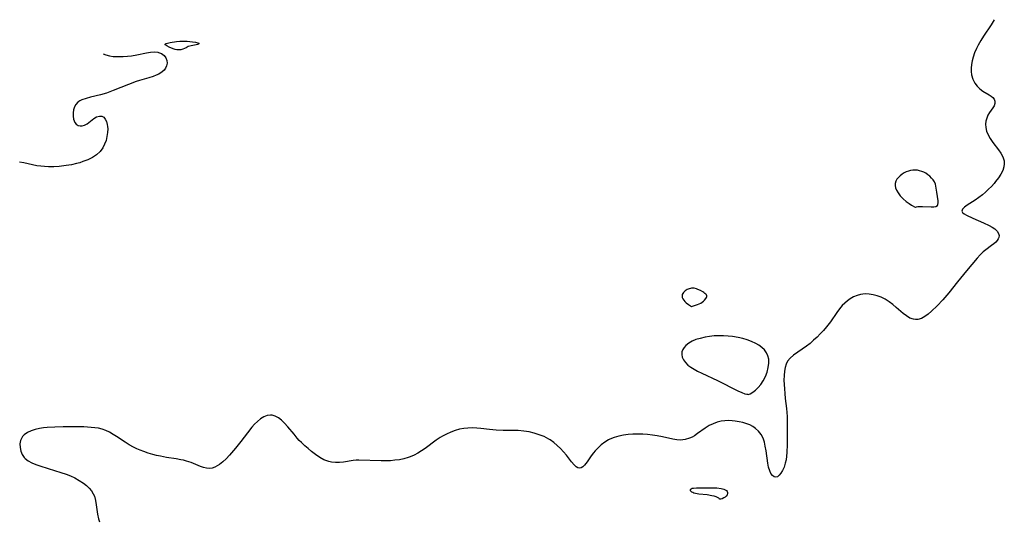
# Model space of a CAD drawing. Header units: metres. Extents: x 1073367 to 1082519, y 1569854 to 1574957.
# Tile 371 of 656: x 1075958 to 1076310, y 1574643 to 1574822. Entities that reach past the tile are written whole.
import ezdxf

# ---------------------------------------------------------------- set-up
doc = ezdxf.new("R2010")
doc.units = ezdxf.units.M
doc.layers.add('CGG_CurvaNivelLidar_v1', color=253, linetype='Continuous', lineweight=30)

msp = doc.modelspace()

# ---------------------------------------------------------------- linework, layer by layer
at = {"layer": 'CGG_CurvaNivelLidar_v1'}
for p, q in [((1076306.4141, 1574821.5125, 66.5), (1076305.6581, 1574820.2768, 66.5)), ((1076306.7241, 1574822.1158, 66.5), (1076306.4141, 1574821.5125, 66.5)), ((1076305.6581, 1574820.2768, 66.5), (1076302.9113, 1574816.2372, 66.5)), ((1076011.0619, 1574813.7458, 66), (1076012.02, 1574813.9512, 66)), ((1076012.02, 1574813.9512, 66), (1076014.2979, 1574814.2873, 66)), ((1076014.2979, 1574814.2873, 66), (1076015.4947, 1574814.4139, 66)), ((1076015.4947, 1574814.4139, 66), (1076016.6943, 1574814.4855, 66)), ((1076016.6943, 1574814.4855, 66), (1076018.1244, 1574814.4416, 66)), ((1076018.1244, 1574814.4416, 66), (1076020.0429, 1574814.2523, 66)), ((1076020.0429, 1574814.2523, 66), (1076021.1162, 1574814.0513, 66)), ((1076021.1162, 1574814.0513, 66), (1076021.9882, 1574813.8115, 66)), ((1076021.9882, 1574813.8115, 66), (1076022.2707, 1574813.681, 66)), ((1076301.8903, 1574814.6299, 66.5), (1076300.9504, 1574812.9795, 66.5)), ((1076302.9113, 1574816.2372, 66.5), (1076301.8903, 1574814.6299, 66.5)), ((1076003.6057, 1574810.2334, 66), (1076005.0827, 1574810.4783, 66)), ((1076005.0827, 1574810.4783, 66), (1076006.4622, 1574810.5866, 66)), ((1076006.4622, 1574810.5866, 66), (1076007.7168, 1574810.4818, 66)), ((1076007.7168, 1574810.4818, 66), (1076007.9032, 1574810.4397, 66)), ((1076007.9032, 1574810.4397, 66), (1076008.9805, 1574810.0015, 66)), ((1076010.2772, 1574813.3421, 66), (1076010.4077, 1574813.4953, 66)), ((1076010.325, 1574813.1643, 66), (1076010.2772, 1574813.3421, 66)), ((1076010.5206, 1574812.9662, 66), (1076010.325, 1574813.1643, 66)), ((1076010.4077, 1574813.4953, 66), (1076010.6828, 1574813.628, 66)), ((1076010.8257, 1574812.7539, 66), (1076010.5206, 1574812.9662, 66)), ((1076010.6828, 1574813.628, 66), (1076011.0619, 1574813.7458, 66)), ((1076011.6533, 1574812.3066, 66), (1076010.8257, 1574812.7539, 66)), ((1076013.186, 1574811.6517, 66), (1076011.6533, 1574812.3066, 66)), ((1076013.8047, 1574811.4798, 66), (1076013.186, 1574811.6517, 66)), ((1076014.4918, 1574811.368, 66), (1076013.8047, 1574811.4798, 66)), ((1076015.2118, 1574811.3369, 66), (1076014.4918, 1574811.368, 66)), ((1076015.9304, 1574811.4043, 66), (1076015.2118, 1574811.3369, 66)), ((1076016.6129, 1574811.5723, 66), (1076015.9304, 1574811.4043, 66)), ((1076017.2327, 1574811.8055, 66), (1076016.6129, 1574811.5723, 66)), ((1076017.7613, 1574812.0611, 66), (1076017.2327, 1574811.8055, 66)), ((1076018.1696, 1574812.2979, 66), (1076017.7613, 1574812.0611, 66)), ((1076018.5, 1574812.5558, 66), (1076018.1696, 1574812.2979, 66)), ((1076019.6177, 1574812.7248, 66), (1076018.5, 1574812.5558, 66)), ((1076021.3188, 1574813.097, 66), (1076019.6177, 1574812.7248, 66)), ((1076021.7993, 1574813.2421, 66), (1076021.3188, 1574813.097, 66)), ((1076022.1532, 1574813.3887, 66), (1076021.7993, 1574813.2421, 66)), ((1076022.3289, 1574813.5315, 66), (1076022.1532, 1574813.3887, 66)), ((1076022.2707, 1574813.681, 66), (1076022.3289, 1574813.5315, 66)), ((1076299.7304, 1574810.309, 66.5), (1076299.1965, 1574808.7628, 66.5)), ((1076300.3816, 1574811.8367, 66.5), (1076299.7304, 1574810.309, 66.5)), ((1076300.9504, 1574812.9795, 66.5), (1076300.3816, 1574811.8367, 66.5)), ((1075988.0699, 1574809.8806, 66), (1075989.0435, 1574809.5102, 66)), ((1075989.0435, 1574809.5102, 66), (1075990.3455, 1574809.1963, 66)), ((1075990.3455, 1574809.1963, 66), (1075991.7469, 1574809.0059, 66)), ((1075991.7469, 1574809.0059, 66), (1075993.2181, 1574808.9178, 66)), ((1075993.2181, 1574808.9178, 66), (1075995.3085, 1574808.9443, 66)), ((1075995.3085, 1574808.9443, 66), (1075996.8048, 1574809.0575, 66)), ((1075996.8048, 1574809.0575, 66), (1075998.3014, 1574809.2389, 66)), ((1075998.3014, 1574809.2389, 66), (1076000.2026, 1574809.5557, 66)), ((1076000.2026, 1574809.5557, 66), (1076003.6057, 1574810.2334, 66)), ((1076008.9805, 1574810.0015, 66), (1076009.8655, 1574809.3201, 66)), ((1076009.8655, 1574809.3201, 66), (1076010.5246, 1574808.4603, 66)), ((1076010.5246, 1574808.4603, 66), (1076010.9078, 1574807.4767, 66)), ((1076010.9078, 1574807.4767, 66), (1076010.9772, 1574806.5765, 66)), ((1076298.8425, 1574807.4327, 66.5), (1076298.594, 1574806.1088, 66.5)), ((1076299.1965, 1574808.7628, 66.5), (1076298.8425, 1574807.4327, 66.5)), ((1076009.1686, 1574803.4407, 66), (1076007.9819, 1574802.7045, 66)), ((1076009.8723, 1574804.0767, 66), (1076009.1686, 1574803.4407, 66)), ((1076010.415, 1574804.7904, 66), (1076009.8723, 1574804.0767, 66)), ((1076010.8113, 1574805.666, 66), (1076010.415, 1574804.7904, 66)), ((1076010.9772, 1574806.5765, 66), (1076010.8113, 1574805.666, 66)), ((1076298.594, 1574806.1088, 66.5), (1076298.4648, 1574804.8024, 66.5)), ((1076298.4648, 1574804.8024, 66.5), (1076298.468, 1574803.653, 66.5)), ((1076298.468, 1574803.653, 66.5), (1076298.6409, 1574802.3555, 66.5)), ((1075999.9388, 1574799.9718, 66), (1075997.2277, 1574798.9625, 66)), ((1076001.1516, 1574800.3856, 66), (1075999.9388, 1574799.9718, 66)), ((1076004.4574, 1574801.3658, 66), (1076001.1516, 1574800.3856, 66)), ((1076006.0167, 1574801.8665, 66), (1076004.4574, 1574801.3658, 66)), ((1076007.0361, 1574802.2617, 66), (1076006.0167, 1574801.8665, 66)), ((1076007.9819, 1574802.7045, 66), (1076007.0361, 1574802.2617, 66)), ((1076298.6409, 1574802.3555, 66.5), (1076299.1144, 1574800.8062, 66.5)), ((1076299.1144, 1574800.8062, 66.5), (1076299.8398, 1574799.393, 66.5)), ((1075991.6986, 1574796.7925, 66), (1075989.2625, 1574795.9144, 66)), ((1075997.2277, 1574798.9625, 66), (1075991.6986, 1574796.7925, 66)), ((1076299.8398, 1574799.393, 66.5), (1076300.653, 1574798.3064, 66.5)), ((1076300.653, 1574798.3064, 66.5), (1076301.6035, 1574797.3799, 66.5)), ((1076301.6035, 1574797.3799, 66.5), (1076302.7069, 1574796.59, 66.5)), ((1076302.7069, 1574796.59, 66.5), (1076304.9267, 1574795.2775, 66.5)), ((1075979.7607, 1574793.0781, 66), (1075979.0657, 1574792.5868, 66)), ((1075980.5295, 1574793.4692, 66), (1075979.7607, 1574793.0781, 66)), ((1075981.9901, 1574794.0019, 66), (1075980.5295, 1574793.4692, 66)), ((1075983.6119, 1574794.4431, 66), (1075981.9901, 1574794.0019, 66)), ((1075987.1252, 1574795.2877, 66), (1075983.6119, 1574794.4431, 66)), ((1075989.2625, 1574795.9144, 66), (1075987.1252, 1574795.2877, 66)), ((1076304.9267, 1574795.2775, 66.5), (1076305.6314, 1574794.7902, 66.5)), ((1076305.6314, 1574794.7902, 66.5), (1076306.2271, 1574794.2688, 66.5)), ((1076306.2271, 1574794.2688, 66.5), (1076306.6724, 1574793.7115, 66.5)), ((1076306.6724, 1574793.7115, 66.5), (1076306.956, 1574793.041, 66.5)), ((1076306.956, 1574793.041, 66.5), (1076306.9713, 1574792.1993, 66.5)), ((1075977.56, 1574789.9165, 66), (1075977.3665, 1574788.8011, 66)), ((1075977.9093, 1574790.9728, 66), (1075977.56, 1574789.9165, 66)), ((1075978.3812, 1574791.8386, 66), (1075977.9093, 1574790.9728, 66)), ((1075979.0657, 1574792.5868, 66), (1075978.3812, 1574791.8386, 66)), ((1076306.1817, 1574790.5647, 66.5), (1076305.019, 1574788.9313, 66.5)), ((1076306.6569, 1574791.3438, 66.5), (1076306.1817, 1574790.5647, 66.5)), ((1076306.9713, 1574792.1993, 66.5), (1076306.6569, 1574791.3438, 66.5)), ((1075977.3665, 1574788.8011, 66), (1075977.334, 1574787.6828, 66)), ((1075977.334, 1574787.6828, 66), (1075977.4792, 1574786.6185, 66)), ((1075977.4792, 1574786.6185, 66), (1075977.7017, 1574785.9287, 66)), ((1075977.7017, 1574785.9287, 66), (1075978.0223, 1574785.3194, 66)), ((1075982.332, 1574784.958, 66), (1075984.7237, 1574786.7884, 66)), ((1075984.7237, 1574786.7884, 66), (1075985.7455, 1574787.3714, 66)), ((1075985.7455, 1574787.3714, 66), (1075986.7554, 1574787.6885, 66)), ((1075986.7554, 1574787.6885, 66), (1075987.6821, 1574787.6326, 66)), ((1075987.6821, 1574787.6326, 66), (1075988.3343, 1574787.242, 66)), ((1075988.3343, 1574787.242, 66), (1075988.8759, 1574786.5822, 66)), ((1075988.8759, 1574786.5822, 66), (1075989.2992, 1574785.712, 66)), ((1075989.2992, 1574785.712, 66), (1075989.5902, 1574784.6803, 66)), ((1076303.7738, 1574785.8951, 66.5), (1076303.6421, 1574784.7533, 66.5)), ((1076304.051, 1574786.9799, 66.5), (1076303.7738, 1574785.8951, 66.5)), ((1076304.4539, 1574787.9838, 66.5), (1076304.051, 1574786.9799, 66.5)), ((1076305.019, 1574788.9313, 66.5), (1076304.4539, 1574787.9838, 66.5)), ((1075978.0223, 1574785.3194, 66), (1075978.5094, 1574784.7501, 66)), ((1075978.5094, 1574784.7501, 66), (1075979.2026, 1574784.3202, 66)), ((1075979.2026, 1574784.3202, 66), (1075979.8592, 1574784.1591, 66)), ((1075979.8592, 1574784.1591, 66), (1075980.5544, 1574784.1798, 66)), ((1075980.5544, 1574784.1798, 66), (1075981.4513, 1574784.4605, 66)), ((1075981.4513, 1574784.4605, 66), (1075982.332, 1574784.958, 66)), ((1075989.5902, 1574784.6803, 66), (1075989.7029, 1574783.9156, 66)), ((1075989.7483, 1574783.1088, 66), (1075989.6875, 1574781.7561, 66)), ((1075989.7029, 1574783.9156, 66), (1075989.7483, 1574783.1088, 66)), ((1076303.6421, 1574784.7533, 66.5), (1076303.6962, 1574783.5801, 66.5)), ((1076303.6962, 1574783.5801, 66.5), (1076304.0173, 1574782.2434, 66.5)), ((1076304.0173, 1574782.2434, 66.5), (1076304.5707, 1574780.9155, 66.5)), ((1075989.1356, 1574778.9619, 66), (1075988.6482, 1574777.6001, 66)), ((1075989.4807, 1574780.3599, 66), (1075989.1356, 1574778.9619, 66)), ((1075989.6875, 1574781.7561, 66), (1075989.4807, 1574780.3599, 66)), ((1076304.5707, 1574780.9155, 66.5), (1076305.3024, 1574779.6144, 66.5)), ((1076305.3024, 1574779.6144, 66.5), (1076306.2382, 1574778.2524, 66.5)), ((1075988.0039, 1574776.3141, 66), (1075987.0481, 1574774.9993, 66)), ((1075988.6482, 1574777.6001, 66), (1075988.0039, 1574776.3141, 66)), ((1076306.2382, 1574778.2524, 66.5), (1076308.2527, 1574775.6617, 66.5)), ((1076308.2527, 1574775.6617, 66.5), (1076309.1228, 1574774.4654, 66.5)), ((1075982.6549, 1574772.0724, 66), (1075980.8924, 1574771.3828, 66)), ((1075984.3006, 1574772.8876, 66), (1075982.6549, 1574772.0724, 66)), ((1075985.7851, 1574773.8512, 66), (1075984.3006, 1574772.8876, 66)), ((1075987.0481, 1574774.9993, 66), (1075985.7851, 1574773.8512, 66)), ((1076309.1228, 1574774.4654, 66.5), (1076309.6122, 1574773.62, 66.5)), ((1076309.6122, 1574773.62, 66.5), (1076309.9898, 1574772.7381, 66.5)), ((1076309.9898, 1574772.7381, 66.5), (1076310.2596, 1574771.6808, 66.5)), ((1076310.2596, 1574771.6808, 66.5), (1076310.3406, 1574770.6009, 66.5)), ((1075959.6873, 1574770.9495, 66), (1075958.1654, 1574771.2517, 66)), ((1075962.8403, 1574770.2539, 66), (1075959.6873, 1574770.9495, 66)), ((1075964.4518, 1574769.9453, 66), (1075962.8403, 1574770.2539, 66)), ((1075965.7961, 1574769.7503, 66), (1075964.4518, 1574769.9453, 66)), ((1075967.1545, 1574769.6158, 66), (1075965.7961, 1574769.7503, 66)), ((1075968.5224, 1574769.5462, 66), (1075967.1545, 1574769.6158, 66)), ((1075970.4584, 1574769.5608, 66), (1075968.5224, 1574769.5462, 66)), ((1075972.3973, 1574769.6804, 66), (1075970.4584, 1574769.5608, 66)), ((1075974.9219, 1574769.9631, 66), (1075972.3973, 1574769.6804, 66)), ((1075976.7684, 1574770.2758, 66), (1075974.9219, 1574769.9631, 66)), ((1075978.5801, 1574770.6847, 66), (1075976.7684, 1574770.2758, 66)), ((1075979.7498, 1574771.0114, 66), (1075978.5801, 1574770.6847, 66)), ((1075980.8924, 1574771.3828, 66), (1075979.7498, 1574771.0114, 66)), ((1076276.0554, 1574768.0343, 66.5), (1076275.2855, 1574767.7641, 66.5)), ((1076276.8497, 1574768.2286, 66.5), (1076276.0554, 1574768.0343, 66.5)), ((1076277.6581, 1574768.3419, 66.5), (1076276.8497, 1574768.2286, 66.5)), ((1076278.4719, 1574768.3634, 66.5), (1076277.6581, 1574768.3419, 66.5)), ((1076279.2578, 1574768.287, 66.5), (1076278.4719, 1574768.3634, 66.5)), ((1076280.0347, 1574768.1252, 66.5), (1076279.2578, 1574768.287, 66.5)), ((1076280.796, 1574767.8888, 66.5), (1076280.0347, 1574768.1252, 66.5)), ((1076309.7814, 1574768.1987, 66.5), (1076309.0917, 1574766.8956, 66.5)), ((1076310.2201, 1574769.5206, 66.5), (1076309.7814, 1574768.1987, 66.5)), ((1076310.3406, 1574770.6009, 66.5), (1076310.2201, 1574769.5206, 66.5)), ((1076271.9334, 1574765.0733, 66.5), (1076271.5317, 1574764.3634, 66.5)), ((1076272.4597, 1574765.7448, 66.5), (1076271.9334, 1574765.0733, 66.5)), ((1076273.0821, 1574766.3692, 66.5), (1076272.4597, 1574765.7448, 66.5)), ((1076273.7828, 1574766.9331, 66.5), (1076273.0821, 1574766.3692, 66.5)), ((1076274.5521, 1574767.4175, 66.5), (1076273.7828, 1574766.9331, 66.5)), ((1076275.2855, 1574767.7641, 66.5), (1076274.5521, 1574767.4175, 66.5)), ((1076281.534, 1574767.5839, 66.5), (1076280.796, 1574767.8888, 66.5)), ((1076282.2394, 1574767.2114, 66.5), (1076281.534, 1574767.5839, 66.5)), ((1076282.9851, 1574766.711, 66.5), (1076282.2394, 1574767.2114, 66.5)), ((1076283.6745, 1574766.1405, 66.5), (1076282.9851, 1574766.711, 66.5)), ((1076284.3023, 1574765.5141, 66.5), (1076283.6745, 1574766.1405, 66.5)), ((1076284.8579, 1574764.8408, 66.5), (1076284.3023, 1574765.5141, 66.5)), ((1076285.3246, 1574764.1254, 66.5), (1076284.8579, 1574764.8408, 66.5)), ((1076308.2287, 1574765.5975, 66.5), (1076307.2281, 1574764.276, 66.5)), ((1076309.0917, 1574766.8956, 66.5), (1076308.2287, 1574765.5975, 66.5)), ((1076271.2961, 1574763.6197, 66.5), (1076271.2651, 1574762.8341, 66.5)), ((1076271.2651, 1574762.8341, 66.5), (1076271.4132, 1574762.0279, 66.5)), ((1076271.5317, 1574764.3634, 66.5), (1076271.2961, 1574763.6197, 66.5)), ((1076271.4132, 1574762.0279, 66.5), (1076271.7754, 1574761.147, 66.5)), ((1076271.7754, 1574761.147, 66.5), (1076272.3593, 1574760.1895, 66.5)), ((1076285.6782, 1574763.3684, 66.5), (1076285.3246, 1574764.1254, 66.5)), ((1076285.8828, 1574762.6606, 66.5), (1076285.6782, 1574763.3684, 66.5)), ((1076286.0118, 1574761.9283, 66.5), (1076285.8828, 1574762.6606, 66.5)), ((1076286.1843, 1574760.4269, 66.5), (1076286.0118, 1574761.9283, 66.5)), ((1076304.6802, 1574761.5145, 66.5), (1076303.5998, 1574760.5185, 66.5)), ((1076305.714, 1574762.5532, 66.5), (1076304.6802, 1574761.5145, 66.5)), ((1076306.687, 1574763.6266, 66.5), (1076305.714, 1574762.5532, 66.5)), ((1076307.2281, 1574764.276, 66.5), (1076306.687, 1574763.6266, 66.5)), ((1076272.3593, 1574760.1895, 66.5), (1076273.1178, 1574759.2121, 66.5)), ((1076273.1178, 1574759.2121, 66.5), (1076273.6124, 1574758.6656, 66.5)), ((1076273.6124, 1574758.6656, 66.5), (1076274.1428, 1574758.1417, 66.5)), ((1076274.1428, 1574758.1417, 66.5), (1076275.3008, 1574757.1669, 66.5)), ((1076286.6336, 1574757.3295, 66.5), (1076286.1843, 1574760.4269, 66.5)), ((1076299.8647, 1574757.643, 66.5), (1076297.081, 1574755.8433, 66.5)), ((1076301.1724, 1574758.5661, 66.5), (1076299.8647, 1574757.643, 66.5)), ((1076302.4845, 1574759.5753, 66.5), (1076301.1724, 1574758.5661, 66.5)), ((1076303.5998, 1574760.5185, 66.5), (1076302.4845, 1574759.5753, 66.5)), ((1076275.3008, 1574757.1669, 66.5), (1076276.2783, 1574756.4539, 66.5)), ((1076276.2783, 1574756.4539, 66.5), (1076277.1655, 1574755.8662, 66.5)), ((1076277.1655, 1574755.8662, 66.5), (1076278.5, 1574755.0784, 66.5)), ((1076278.5, 1574755.0784, 66.5), (1076278.587, 1574755.1773, 66.5)), ((1076278.587, 1574755.1773, 66.5), (1076278.9123, 1574755.2657, 66.5)), ((1076278.9123, 1574755.2657, 66.5), (1076279.4316, 1574755.3397, 66.5)), ((1076279.4316, 1574755.3397, 66.5), (1076280.105, 1574755.3857, 66.5)), ((1076280.105, 1574755.3857, 66.5), (1076281.0495, 1574755.3882, 66.5)), ((1076281.0495, 1574755.3882, 66.5), (1076284.2053, 1574755.2527, 66.5)), ((1076284.2053, 1574755.2527, 66.5), (1076285.1393, 1574755.2769, 66.5)), ((1076285.1393, 1574755.2769, 66.5), (1076285.8973, 1574755.4048, 66.5)), ((1076285.8973, 1574755.4048, 66.5), (1076286.4079, 1574755.6795, 66.5)), ((1076286.4079, 1574755.6795, 66.5), (1076286.6231, 1574756.1111, 66.5)), ((1076286.6231, 1574756.1111, 66.5), (1076286.6724, 1574756.6727, 66.5)), ((1076286.6724, 1574756.6727, 66.5), (1076286.6336, 1574757.3295, 66.5)), ((1076295.3695, 1574754.4026, 66.5), (1076295.147, 1574753.7452, 66.5)), ((1076296.0587, 1574755.1025, 66.5), (1076295.3695, 1574754.4026, 66.5)), ((1076297.081, 1574755.8433, 66.5), (1076296.0587, 1574755.1025, 66.5)), ((1076295.147, 1574753.7452, 66.5), (1076295.4003, 1574753.2312, 66.5)), ((1076295.4003, 1574753.2312, 66.5), (1076295.9907, 1574752.7335, 66.5)), ((1076295.9907, 1574752.7335, 66.5), (1076296.8344, 1574752.236, 66.5)), ((1076296.8344, 1574752.236, 66.5), (1076299.1154, 1574751.1421, 66.5)), ((1076299.1154, 1574751.1421, 66.5), (1076302.9332, 1574749.5129, 66.5)), ((1076302.9332, 1574749.5129, 66.5), (1076304.9712, 1574748.5617, 66.5)), ((1076304.9712, 1574748.5617, 66.5), (1076306.01, 1574747.9875, 66.5)), ((1076306.01, 1574747.9875, 66.5), (1076306.92, 1574747.3656, 66.5)), ((1076306.92, 1574747.3656, 66.5), (1076307.7353, 1574746.5921, 66.5)), ((1076307.7353, 1574746.5921, 66.5), (1076308.2667, 1574745.7502, 66.5)), ((1076308.1743, 1574743.743, 66.5), (1076307.8342, 1574743.2098, 66.5)), ((1076308.387, 1574744.2955, 66.5), (1076308.1743, 1574743.743, 66.5)), ((1076308.2667, 1574745.7502, 66.5), (1076308.4465, 1574745.0245, 66.5)), ((1076308.4465, 1574745.0245, 66.5), (1076308.387, 1574744.2955, 66.5)), ((1076303.7855, 1574739.925, 66.5), (1076302.766, 1574739.1104, 66.5)), ((1076305.7998, 1574741.3603, 66.5), (1076303.7855, 1574739.925, 66.5)), ((1076306.6238, 1574741.998, 66.5), (1076305.7998, 1574741.3603, 66.5)), ((1076307.3429, 1574742.6499, 66.5), (1076306.6238, 1574741.998, 66.5)), ((1076307.8342, 1574743.2098, 66.5), (1076307.3429, 1574742.6499, 66.5)), ((1076300.6051, 1574736.8822, 66.5), (1076296.8711, 1574732.3055, 66.5)), ((1076301.665, 1574738.0558, 66.5), (1076300.6051, 1574736.8822, 66.5)), ((1076302.766, 1574739.1104, 66.5), (1076301.665, 1574738.0558, 66.5)), ((1076296.8711, 1574732.3055, 66.5), (1076293.6307, 1574728.42, 66.5)), ((1076197.7117, 1574725.9896, 66.5), (1076196.9433, 1574725.6486, 66.5)), ((1076198.1138, 1574726.1013, 66.5), (1076197.7117, 1574725.9896, 66.5)), ((1076198.5246, 1574726.1627, 66.5), (1076198.1138, 1574726.1013, 66.5)), ((1076198.9695, 1574726.1649, 66.5), (1076198.5246, 1574726.1627, 66.5)), ((1076199.4192, 1574726.1126, 66.5), (1076198.9695, 1574726.1649, 66.5)), ((1076200.32, 1574725.8888, 66.5), (1076199.4192, 1574726.1126, 66.5)), ((1076200.7649, 1574725.7302, 66.5), (1076200.32, 1574725.8888, 66.5)), ((1076293.6307, 1574728.42, 66.5), (1076290.4521, 1574724.5457, 66.5)), ((1076195.1027, 1574723.5458, 66.5), (1076195.0946, 1574723.1724, 66.5)), ((1076195.0946, 1574723.1724, 66.5), (1076195.1862, 1574722.779, 66.5)), ((1076195.2075, 1574723.8985, 66.5), (1076195.1027, 1574723.5458, 66.5)), ((1076195.1862, 1574722.779, 66.5), (1076195.3994, 1574722.3395, 66.5)), ((1076195.3902, 1574724.2386, 66.5), (1076195.2075, 1574723.8985, 66.5)), ((1076195.6309, 1574724.5651, 66.5), (1076195.3902, 1574724.2386, 66.5)), ((1076195.3994, 1574722.3395, 66.5), (1076195.7143, 1574721.8762, 66.5)), ((1076196.2353, 1574725.165, 66.5), (1076195.6309, 1574724.5651, 66.5)), ((1076196.5848, 1574725.4281, 66.5), (1076196.2353, 1574725.165, 66.5)), ((1076196.9433, 1574725.6486, 66.5), (1076196.5848, 1574725.4281, 66.5)), ((1076201.6793, 1574725.3142, 66.5), (1076200.7649, 1574725.7302, 66.5)), ((1076202.537, 1574724.8314, 66.5), (1076201.6793, 1574725.3142, 66.5)), ((1076202.9307, 1574724.5742, 66.5), (1076202.537, 1574724.8314, 66.5)), ((1076203.2877, 1574724.3082, 66.5), (1076202.9307, 1574724.5742, 66.5)), ((1076203.1192, 1574721.8417, 66.5), (1076203.6504, 1574722.4979, 66.5)), ((1076203.5921, 1574724.033, 66.5), (1076203.2877, 1574724.3082, 66.5)), ((1076203.822, 1574723.7469, 66.5), (1076203.5921, 1574724.033, 66.5)), ((1076203.6504, 1574722.4979, 66.5), (1076203.8353, 1574722.8231, 66.5)), ((1076203.9469, 1574723.4466, 66.5), (1076203.822, 1574723.7469, 66.5)), ((1076203.8353, 1574722.8231, 66.5), (1076203.9426, 1574723.1409, 66.5)), ((1076203.9426, 1574723.1409, 66.5), (1076203.9469, 1574723.4466, 66.5)), ((1076255.2291, 1574722.4156, 66.5), (1076254.2149, 1574721.6874, 66.5)), ((1076256.4266, 1574723.0805, 66.5), (1076255.2291, 1574722.4156, 66.5)), ((1076257.6868, 1574723.5867, 66.5), (1076256.4266, 1574723.0805, 66.5)), ((1076258.8586, 1574723.8965, 66.5), (1076257.6868, 1574723.5867, 66.5)), ((1076260.5686, 1574724.0859, 66.5), (1076258.8586, 1574723.8965, 66.5)), ((1076262.0038, 1574724.0284, 66.5), (1076260.5686, 1574724.0859, 66.5)), ((1076263.4417, 1574723.8013, 66.5), (1076262.0038, 1574724.0284, 66.5)), ((1076264.8665, 1574723.4243, 66.5), (1076263.4417, 1574723.8013, 66.5)), ((1076266.2621, 1574722.9078, 66.5), (1076264.8665, 1574723.4243, 66.5)), ((1076267.7166, 1574722.1956, 66.5), (1076266.2621, 1574722.9078, 66.5)), ((1076290.4521, 1574724.5457, 66.5), (1076288.3252, 1574722.0436, 66.5)), ((1076195.7143, 1574721.8762, 66.5), (1076196.1069, 1574721.4147, 66.5)), ((1076196.1069, 1574721.4147, 66.5), (1076196.5535, 1574720.9797, 66.5)), ((1076196.5535, 1574720.9797, 66.5), (1076197.4711, 1574720.2729, 66.5)), ((1076197.4711, 1574720.2729, 66.5), (1076198.5, 1574719.6618, 66.5)), ((1076198.5, 1574719.6618, 66.5), (1076199.6016, 1574719.9201, 66.5)), ((1076199.6016, 1574719.9201, 66.5), (1076200.6736, 1574720.2779, 66.5)), ((1076200.6736, 1574720.2779, 66.5), (1076201.2341, 1574720.5204, 66.5)), ((1076201.2341, 1574720.5204, 66.5), (1076201.8057, 1574720.8255, 66.5)), ((1076201.8057, 1574720.8255, 66.5), (1076202.3259, 1574721.1625, 66.5)), ((1076202.3259, 1574721.1625, 66.5), (1076202.771, 1574721.5088, 66.5)), ((1076202.771, 1574721.5088, 66.5), (1076203.1192, 1574721.8417, 66.5)), ((1076251.3886, 1574718.738, 66.5), (1076250.4602, 1574717.4751, 66.5)), ((1076252.369, 1574719.9276, 66.5), (1076251.3886, 1574718.738, 66.5)), ((1076253.2617, 1574720.8529, 66.5), (1076252.369, 1574719.9276, 66.5)), ((1076254.2149, 1574721.6874, 66.5), (1076253.2617, 1574720.8529, 66.5)), ((1076269.1382, 1574721.3009, 66.5), (1076267.7166, 1574722.1956, 66.5)), ((1076270.4567, 1574720.3176, 66.5), (1076269.1382, 1574721.3009, 66.5)), ((1076271.7207, 1574719.2748, 66.5), (1076270.4567, 1574720.3176, 66.5)), ((1076274.1598, 1574717.168, 66.5), (1076271.7207, 1574719.2748, 66.5)), ((1076286.3056, 1574719.899, 66.5), (1076284.2707, 1574717.9374, 66.5)), ((1076288.3252, 1574722.0436, 66.5), (1076286.3056, 1574719.899, 66.5)), ((1076250.4602, 1574717.4751, 66.5), (1076248.1346, 1574714.1659, 66.5)), ((1076275.3691, 1574716.2315, 66.5), (1076274.1598, 1574717.168, 66.5)), ((1076276.597, 1574715.4964, 66.5), (1076275.3691, 1574716.2315, 66.5)), ((1076277.8747, 1574715.053, 66.5), (1076276.597, 1574715.4964, 66.5)), ((1076280.7103, 1574715.3771, 66.5), (1076279.4093, 1574715.0024, 66.5)), ((1076281.9146, 1574716.037, 66.5), (1076280.7103, 1574715.3771, 66.5)), ((1076283.0946, 1574716.9133, 66.5), (1076281.9146, 1574716.037, 66.5)), ((1076284.2707, 1574717.9374, 66.5), (1076283.0946, 1574716.9133, 66.5)), ((1076246.7253, 1574712.3519, 66.5), (1076245.6519, 1574711.0874, 66.5)), ((1076248.1346, 1574714.1659, 66.5), (1076246.7253, 1574712.3519, 66.5)), ((1076278.619, 1574714.9614, 66.5), (1076277.8747, 1574715.053, 66.5)), ((1076279.4093, 1574715.0024, 66.5), (1076278.619, 1574714.9614, 66.5)), ((1076201.5689, 1574708.2337, 66.5), (1076200.0796, 1574707.7762, 66.5)), ((1076203.3671, 1574708.6412, 66.5), (1076201.5689, 1574708.2337, 66.5)), ((1076204.9746, 1574708.9017, 66.5), (1076203.3671, 1574708.6412, 66.5)), ((1076206.6126, 1574709.0768, 66.5), (1076204.9746, 1574708.9017, 66.5)), ((1076208.2686, 1574709.1578, 66.5), (1076206.6126, 1574709.0768, 66.5)), ((1076209.9055, 1574709.1361, 66.5), (1076208.2686, 1574709.1578, 66.5)), ((1076211.5419, 1574709.0259, 66.5), (1076209.9055, 1574709.1361, 66.5)), ((1076213.1699, 1574708.8391, 66.5), (1076211.5419, 1574709.0259, 66.5)), ((1076215.2283, 1574708.4908, 66.5), (1076213.1699, 1574708.8391, 66.5)), ((1076216.8211, 1574708.1302, 66.5), (1076215.2283, 1574708.4908, 66.5)), ((1076243.3747, 1574708.6911, 66.5), (1076242.1375, 1574707.5405, 66.5)), ((1076244.5343, 1574709.8646, 66.5), (1076243.3747, 1574708.6911, 66.5)), ((1076245.6519, 1574711.0874, 66.5), (1076244.5343, 1574709.8646, 66.5)), ((1076195.8479, 1574705.0086, 66.5), (1076195.3721, 1574704.2289, 66.5)), ((1076196.4884, 1574705.7267, 66.5), (1076195.8479, 1574705.0086, 66.5)), ((1076197.5029, 1574706.5283, 66.5), (1076196.4884, 1574705.7267, 66.5)), ((1076198.6974, 1574707.2056, 66.5), (1076197.5029, 1574706.5283, 66.5)), ((1076200.0796, 1574707.7762, 66.5), (1076198.6974, 1574707.2056, 66.5)), ((1076218.372, 1574707.6935, 66.5), (1076216.8211, 1574708.1302, 66.5)), ((1076219.9611, 1574707.1329, 66.5), (1076218.372, 1574707.6935, 66.5)), ((1076221.4531, 1574706.45, 66.5), (1076219.9611, 1574707.1329, 66.5)), ((1076222.6059, 1574705.7598, 66.5), (1076221.4531, 1574706.45, 66.5)), ((1076223.6462, 1574704.9669, 66.5), (1076222.6059, 1574705.7598, 66.5)), ((1076224.5504, 1574704.0754, 66.5), (1076223.6462, 1574704.9669, 66.5)), ((1076239.5811, 1574705.428, 66.5), (1076238.0839, 1574704.332, 66.5)), ((1076240.869, 1574706.452, 66.5), (1076239.5811, 1574705.428, 66.5)), ((1076242.1375, 1574707.5405, 66.5), (1076240.869, 1574706.452, 66.5)), ((1076195.088, 1574703.4025, 66.5), (1076195.0247, 1574702.4564, 66.5)), ((1076195.0247, 1574702.4564, 66.5), (1076195.2053, 1574701.5025, 66.5)), ((1076195.3721, 1574704.2289, 66.5), (1076195.088, 1574703.4025, 66.5)), ((1076195.2053, 1574701.5025, 66.5), (1076195.6103, 1574700.574, 66.5)), ((1076225.2839, 1574703.0825, 66.5), (1076224.5504, 1574704.0754, 66.5)), ((1076225.7878, 1574702.0379, 66.5), (1076225.2839, 1574703.0825, 66.5)), ((1076226.1092, 1574700.8076, 66.5), (1076225.7878, 1574702.0379, 66.5)), ((1076233.7323, 1574701.1838, 66.5), (1076232.8199, 1574700.0698, 66.5)), ((1076234.905, 1574702.1663, 66.5), (1076233.7323, 1574701.1838, 66.5)), ((1076238.0839, 1574704.332, 66.5), (1076234.905, 1574702.1663, 66.5)), ((1076195.6103, 1574700.574, 66.5), (1076196.3074, 1574699.6028, 66.5)), ((1076196.3074, 1574699.6028, 66.5), (1076197.2158, 1574698.7045, 66.5)), ((1076197.2158, 1574698.7045, 66.5), (1076198.2905, 1574697.8809, 66.5)), ((1076198.2905, 1574697.8809, 66.5), (1076199.4041, 1574697.1851, 66.5)), ((1076225.505, 1574696.1595, 66.5), (1076225.9446, 1574697.8202, 66.5)), ((1076225.9446, 1574697.8202, 66.5), (1076226.1599, 1574699.397, 66.5)), ((1076226.1599, 1574699.397, 66.5), (1076226.1092, 1574700.8076, 66.5)), ((1076231.9805, 1574697.762, 66.5), (1076231.7701, 1574696.4481, 66.5)), ((1076232.3075, 1574698.978, 66.5), (1076231.9805, 1574697.762, 66.5)), ((1076232.8199, 1574700.0698, 66.5), (1076232.3075, 1574698.978, 66.5)), ((1076199.4041, 1574697.1851, 66.5), (1076200.6018, 1574696.5397, 66.5)), ((1076200.6018, 1574696.5397, 66.5), (1076202.1366, 1574695.7983, 66.5)), ((1076202.1366, 1574695.7983, 66.5), (1076207.833, 1574693.1858, 66.5)), ((1076224.1564, 1574693.0965, 66.5), (1076224.9155, 1574694.5948, 66.5)), ((1076224.9155, 1574694.5948, 66.5), (1076225.505, 1574696.1595, 66.5)), ((1076231.6174, 1574694.9271, 66.5), (1076231.5534, 1574693.3373, 66.5)), ((1076231.7701, 1574696.4481, 66.5), (1076231.6174, 1574694.9271, 66.5)), ((1076207.833, 1574693.1858, 66.5), (1076215.0432, 1574689.5133, 66.5)), ((1076221.3316, 1574689.6843, 66.5), (1076222.3236, 1574690.6386, 66.5)), ((1076222.3236, 1574690.6386, 66.5), (1076223.2859, 1574691.7882, 66.5)), ((1076223.2859, 1574691.7882, 66.5), (1076224.1564, 1574693.0965, 66.5)), ((1076231.5534, 1574693.3373, 66.5), (1076231.5905, 1574691.7737, 66.5)), ((1076231.5905, 1574691.7737, 66.5), (1076231.6948, 1574690.1769, 66.5)), ((1076215.0432, 1574689.5133, 66.5), (1076216.5301, 1574688.8478, 66.5)), ((1076216.5301, 1574688.8478, 66.5), (1076217.5816, 1574688.456, 66.5)), ((1076217.5816, 1574688.456, 66.5), (1076218.2694, 1574688.2597, 66.5)), ((1076218.2694, 1574688.2597, 66.5), (1076218.5, 1574688.2574, 66.5)), ((1076218.5, 1574688.2574, 66.5), (1076218.7778, 1574688.2038, 66.5)), ((1076218.7778, 1574688.2038, 66.5), (1076219.4459, 1574688.4367, 66.5)), ((1076219.4459, 1574688.4367, 66.5), (1076220.3746, 1574688.9571, 66.5)), ((1076220.3746, 1574688.9571, 66.5), (1076221.3316, 1574689.6843, 66.5)), ((1076231.6948, 1574690.1769, 66.5), (1076231.8441, 1574688.4881, 66.5)), ((1076231.8441, 1574688.4881, 66.5), (1076232.0385, 1574686.789, 66.5)), ((1076232.0385, 1574686.789, 66.5), (1076232.5151, 1574683.1946, 66.5)), ((1076045.5735, 1574680.1313, 66.5), (1076044.3997, 1574679.4158, 66.5)), ((1076046.7648, 1574680.6091, 66.5), (1076045.5735, 1574680.1313, 66.5)), ((1076047.9567, 1574680.7942, 66.5), (1076046.7648, 1574680.6091, 66.5)), ((1076048.2528, 1574680.7867, 66.5), (1076047.9567, 1574680.7942, 66.5)), ((1076048.5092, 1574680.7609, 66.5), (1076048.2528, 1574680.7867, 66.5)), ((1076049.6737, 1574680.434, 66.5), (1076048.5092, 1574680.7609, 66.5)), ((1076050.8127, 1574679.8211, 66.5), (1076049.6737, 1574680.434, 66.5)), ((1076232.5151, 1574683.1946, 66.5), (1076232.6244, 1574681.7724, 66.5)), ((1076232.6244, 1574681.7724, 66.5), (1076232.6831, 1574680.3342, 66.5)), ((1076232.6831, 1574680.3342, 66.5), (1076232.7204, 1574677.559, 66.5)), ((1075970.8455, 1574676.5194, 66.5), (1075968.1434, 1574676.3752, 66.5)), ((1075973.869, 1574676.5783, 66.5), (1075970.8455, 1574676.5194, 66.5)), ((1075979.6891, 1574676.5796, 66.5), (1075973.869, 1574676.5783, 66.5)), ((1075981.2496, 1574676.5592, 66.5), (1075979.6891, 1574676.5796, 66.5)), ((1075983.8481, 1574676.4199, 66.5), (1075981.2496, 1574676.5592, 66.5)), ((1076041.3216, 1574676.4647, 66.5), (1076039.7256, 1574674.4831, 66.5)), ((1076042.2761, 1574677.5348, 66.5), (1076041.3216, 1574676.4647, 66.5)), ((1076043.2609, 1574678.5019, 66.5), (1076042.2761, 1574677.5348, 66.5)), ((1076044.3997, 1574679.4158, 66.5), (1076043.2609, 1574678.5019, 66.5)), ((1076051.9215, 1574678.9853, 66.5), (1076050.8127, 1574679.8211, 66.5)), ((1076052.9941, 1574677.975, 66.5), (1076051.9215, 1574678.9853, 66.5)), ((1076054.1971, 1574676.6326, 66.5), (1076052.9941, 1574677.975, 66.5)), ((1076056.3735, 1574673.9445, 66.5), (1076054.1971, 1574676.6326, 66.5)), ((1076204.8328, 1574677.0387, 66.5), (1076203.3956, 1574676.137, 66.5)), ((1076206.1884, 1574677.7118, 66.5), (1076204.8328, 1574677.0387, 66.5)), ((1076207.6081, 1574678.2406, 66.5), (1076206.1884, 1574677.7118, 66.5)), ((1076209.0786, 1574678.6064, 66.5), (1076207.6081, 1574678.2406, 66.5)), ((1076210.3759, 1574678.7774, 66.5), (1076209.0786, 1574678.6064, 66.5)), ((1076211.6913, 1574678.8293, 66.5), (1076210.3759, 1574678.7774, 66.5)), ((1076213.0145, 1574678.7788, 66.5), (1076211.6913, 1574678.8293, 66.5)), ((1076214.0951, 1574678.6707, 66.5), (1076213.0145, 1574678.7788, 66.5)), ((1076215.5042, 1574678.4498, 66.5), (1076214.0951, 1574678.6707, 66.5)), ((1076216.8858, 1574678.1401, 66.5), (1076215.5042, 1574678.4498, 66.5)), ((1076218.2221, 1574677.7356, 66.5), (1076216.8858, 1574678.1401, 66.5)), ((1076219.3692, 1574677.2804, 66.5), (1076218.2221, 1574677.7356, 66.5)), ((1076220.4452, 1574676.7256, 66.5), (1076219.3692, 1574677.2804, 66.5)), ((1076221.429, 1574676.054, 66.5), (1076220.4452, 1574676.7256, 66.5)), ((1076232.7204, 1574677.559, 66.5), (1076232.658, 1574670.2461, 66.5)), ((1075959.2853, 1574673.1376, 66.5), (1075958.8545, 1574672.4498, 66.5)), ((1075959.8952, 1574673.786, 66.5), (1075959.2853, 1574673.1376, 66.5)), ((1075961.1036, 1574674.609, 66.5), (1075959.8952, 1574673.786, 66.5)), ((1075962.3852, 1574675.1888, 66.5), (1075961.1036, 1574674.609, 66.5)), ((1075963.811, 1574675.6494, 66.5), (1075962.3852, 1574675.1888, 66.5)), ((1075965.3432, 1574676.0016, 66.5), (1075963.811, 1574675.6494, 66.5)), ((1075966.7226, 1574676.2223, 66.5), (1075965.3432, 1574676.0016, 66.5)), ((1075968.1434, 1574676.3752, 66.5), (1075966.7226, 1574676.2223, 66.5)), ((1075985.095, 1574676.3024, 66.5), (1075983.8481, 1574676.4199, 66.5)), ((1075986.4828, 1574676.1151, 66.5), (1075985.095, 1574676.3024, 66.5)), ((1075987.8124, 1574675.8053, 66.5), (1075986.4828, 1574676.1151, 66.5)), ((1075989.102, 1574675.3073, 66.5), (1075987.8124, 1574675.8053, 66.5)), ((1075990.3671, 1574674.6636, 66.5), (1075989.102, 1574675.3073, 66.5)), ((1075991.634, 1574673.9288, 66.5), (1075990.3671, 1574674.6636, 66.5)), ((1075992.9034, 1574673.1276, 66.5), (1075991.634, 1574673.9288, 66.5)), ((1075995.9715, 1574671.085, 66.5), (1075992.9034, 1574673.1276, 66.5)), ((1076039.7256, 1574674.4831, 66.5), (1076037.3197, 1574671.3611, 66.5)), ((1076057.4906, 1574672.6127, 66.5), (1076056.3735, 1574673.9445, 66.5)), ((1076109.4373, 1574673.2803, 66.5), (1076108.5661, 1574672.7587, 66.5)), ((1076110.896, 1574674.05, 66.5), (1076109.4373, 1574673.2803, 66.5)), ((1076112.3989, 1574674.7215, 66.5), (1076110.896, 1574674.05, 66.5)), ((1076113.9399, 1574675.2863, 66.5), (1076112.3989, 1574674.7215, 66.5)), ((1076115.5155, 1574675.7289, 66.5), (1076113.9399, 1574675.2863, 66.5)), ((1076117.0268, 1574676.0188, 66.5), (1076115.5155, 1574675.7289, 66.5)), ((1076118.5586, 1574676.1867, 66.5), (1076117.0268, 1574676.0188, 66.5)), ((1076120.1185, 1574676.2368, 66.5), (1076118.5586, 1574676.1867, 66.5)), ((1076121.685, 1574676.1829, 66.5), (1076120.1185, 1574676.2368, 66.5)), ((1076123.2156, 1574676.0488, 66.5), (1076121.685, 1574676.1829, 66.5)), ((1076126.286, 1574675.6786, 66.5), (1076123.2156, 1574676.0488, 66.5)), ((1076128.6486, 1574675.4481, 66.5), (1076126.286, 1574675.6786, 66.5)), ((1076131.1823, 1574675.3456, 66.5), (1076128.6486, 1574675.4481, 66.5)), ((1076134.7305, 1574675.3026, 66.5), (1076131.1823, 1574675.3456, 66.5)), ((1076136.4999, 1574675.2422, 66.5), (1076134.7305, 1574675.3026, 66.5)), ((1076138.5479, 1574675.0695, 66.5), (1076136.4999, 1574675.2422, 66.5)), ((1076140.3976, 1574674.7764, 66.5), (1076138.5479, 1574675.0695, 66.5)), ((1076142.248, 1574674.3475, 66.5), (1076140.3976, 1574674.7764, 66.5)), ((1076144.0525, 1574673.7906, 66.5), (1076142.248, 1574674.3475, 66.5)), ((1076145.7934, 1574673.0982, 66.5), (1076144.0525, 1574673.7906, 66.5)), ((1076147.4464, 1574672.2515, 66.5), (1076145.7934, 1574673.0982, 66.5)), ((1076172.4556, 1574673.2604, 66.5), (1076170.8518, 1574672.7986, 66.5)), ((1076174.1142, 1574673.5987, 66.5), (1076172.4556, 1574673.2604, 66.5)), ((1076175.8108, 1574673.832, 66.5), (1076174.1142, 1574673.5987, 66.5)), ((1076177.5317, 1574673.971, 66.5), (1076175.8108, 1574673.832, 66.5)), ((1076178.4357, 1574674.0072, 66.5), (1076177.5317, 1574673.971, 66.5)), ((1076179.3967, 1574674.0167, 66.5), (1076178.4357, 1574674.0072, 66.5)), ((1076181.1071, 1574673.9696, 66.5), (1076179.3967, 1574674.0167, 66.5)), ((1076182.8132, 1574673.8522, 66.5), (1076181.1071, 1574673.9696, 66.5)), ((1076184.5062, 1574673.6731, 66.5), (1076182.8132, 1574673.8522, 66.5)), ((1076186.1767, 1574673.4371, 66.5), (1076184.5062, 1574673.6731, 66.5)), ((1076188.0928, 1574673.089, 66.5), (1076186.1767, 1574673.4371, 66.5)), ((1076191.8107, 1574672.2418, 66.5), (1076188.0928, 1574673.089, 66.5)), ((1076199.5204, 1574673.3985, 66.5), (1076198.6689, 1574672.9136, 66.5)), ((1076200.6747, 1574674.1722, 66.5), (1076199.5204, 1574673.3985, 66.5)), ((1076203.3956, 1574676.137, 66.5), (1076200.6747, 1574674.1722, 66.5)), ((1076222.4872, 1574675.0469, 66.5), (1076221.429, 1574676.054, 66.5)), ((1076223.3663, 1574673.8683, 66.5), (1076222.4872, 1574675.0469, 66.5)), ((1076224.0546, 1574672.5481, 66.5), (1076223.3663, 1574673.8683, 66.5)), ((1075958.5658, 1574671.688, 66.5), (1075958.3627, 1574670.4775, 66.5)), ((1075958.3627, 1574670.4775, 66.5), (1075958.3907, 1574669.212, 66.5)), ((1075958.8545, 1574672.4498, 66.5), (1075958.5658, 1574671.688, 66.5)), ((1075997.4519, 1574670.1826, 66.5), (1075995.9715, 1574671.085, 66.5)), ((1075998.9862, 1574669.3521, 66.5), (1075997.4519, 1574670.1826, 66.5)), ((1076037.3197, 1574671.3611, 66.5), (1076035.3747, 1574668.9457, 66.5)), ((1076058.2492, 1574671.7778, 66.5), (1076057.4906, 1574672.6127, 66.5)), ((1076059.0387, 1574670.9709, 66.5), (1076058.2492, 1574671.7778, 66.5)), ((1076060.207, 1574669.8786, 66.5), (1076059.0387, 1574670.9709, 66.5)), ((1076061.4135, 1574668.8395, 66.5), (1076060.207, 1574669.8786, 66.5)), ((1076107.2, 1574671.8485, 66.5), (1076103.1948, 1574668.9224, 66.5)), ((1076108.5661, 1574672.7587, 66.5), (1076107.2, 1574671.8485, 66.5)), ((1076147.9246, 1574671.9612, 66.5), (1076147.4464, 1574672.2515, 66.5)), ((1076149.2524, 1574671.0289, 66.5), (1076147.9246, 1574671.9612, 66.5)), ((1076150.4948, 1574669.9883, 66.5), (1076149.2524, 1574671.0289, 66.5)), ((1076151.655, 1574668.8693, 66.5), (1076150.4948, 1574669.9883, 66.5)), ((1076166.2415, 1574670.1823, 66.5), (1076165.0894, 1574669.132, 66.5)), ((1076167.4895, 1574671.1289, 66.5), (1076166.2415, 1574670.1823, 66.5)), ((1076168.8324, 1574671.9411, 66.5), (1076167.4895, 1574671.1289, 66.5)), ((1076169.3237, 1574672.1862, 66.5), (1076168.8324, 1574671.9411, 66.5)), ((1076170.8518, 1574672.7986, 66.5), (1076169.3237, 1574672.1862, 66.5)), ((1076193.2069, 1574671.9998, 66.5), (1076191.8107, 1574672.2418, 66.5)), ((1076194.5815, 1574671.903, 66.5), (1076193.2069, 1574671.9998, 66.5)), ((1076196.2159, 1574672.0562, 66.5), (1076194.5815, 1574671.903, 66.5)), ((1076197.7905, 1574672.5115, 66.5), (1076196.2159, 1574672.0562, 66.5)), ((1076198.6689, 1574672.9136, 66.5), (1076197.7905, 1574672.5115, 66.5)), ((1076224.5315, 1574671.1653, 66.5), (1076224.0546, 1574672.5481, 66.5)), ((1076224.8731, 1574669.7072, 66.5), (1076224.5315, 1574671.1653, 66.5)), ((1076225.149, 1574668.0836, 66.5), (1076224.8731, 1574669.7072, 66.5)), ((1076232.658, 1574670.2461, 66.5), (1076232.5545, 1574667.4355, 66.5)), ((1075958.3907, 1574669.212, 66.5), (1075958.6374, 1574667.9499, 66.5)), ((1075958.6374, 1574667.9499, 66.5), (1075959.1073, 1574666.7492, 66.5)), ((1075959.1073, 1574666.7492, 66.5), (1075959.822, 1574665.6709, 66.5)), ((1076000.1766, 1574668.7869, 66.5), (1075998.9862, 1574669.3521, 66.5)), ((1076001.3933, 1574668.2692, 66.5), (1076000.1766, 1574668.7869, 66.5)), ((1076002.6307, 1574667.7925, 66.5), (1076001.3933, 1574668.2692, 66.5)), ((1076004.2328, 1574667.2381, 66.5), (1076002.6307, 1574667.7925, 66.5)), ((1076005.855, 1574666.7464, 66.5), (1076004.2328, 1574667.2381, 66.5)), ((1076007.2363, 1574666.3848, 66.5), (1076005.855, 1574666.7464, 66.5)), ((1076008.6253, 1574666.0766, 66.5), (1076007.2363, 1574666.3848, 66.5)), ((1076010.7453, 1574665.7033, 66.5), (1076008.6253, 1574666.0766, 66.5)), ((1076033.2334, 1574666.4636, 66.5), (1076032.0697, 1574665.2297, 66.5)), ((1076035.3747, 1574668.9457, 66.5), (1076033.2334, 1574666.4636, 66.5)), ((1076062.6386, 1574667.8436, 66.5), (1076061.4135, 1574668.8395, 66.5)), ((1076064.0888, 1574666.7251, 66.5), (1076062.6386, 1574667.8436, 66.5)), ((1076065.556, 1574665.7086, 66.5), (1076064.0888, 1574666.7251, 66.5)), ((1076099.2799, 1574666.4986, 66.5), (1076097.9011, 1574665.8797, 66.5)), ((1076100.6162, 1574667.2299, 66.5), (1076099.2799, 1574666.4986, 66.5)), ((1076101.9188, 1574668.0457, 66.5), (1076100.6162, 1574667.2299, 66.5)), ((1076103.1948, 1574668.9224, 66.5), (1076101.9188, 1574668.0457, 66.5)), ((1076152.7305, 1574667.6977, 66.5), (1076151.655, 1574668.8693, 66.5)), ((1076153.756, 1574666.4556, 66.5), (1076152.7305, 1574667.6977, 66.5)), ((1076155.6017, 1574664.1022, 66.5), (1076153.756, 1574666.4556, 66.5)), ((1076162.6483, 1574666.2151, 66.5), (1076161.1365, 1574664.0671, 66.5)), ((1076163.4999, 1574667.3446, 66.5), (1076162.6483, 1574666.2151, 66.5)), ((1076164.0406, 1574668.0033, 66.5), (1076163.4999, 1574667.3446, 66.5)), ((1076165.0894, 1574669.132, 66.5), (1076164.0406, 1574668.0033, 66.5)), ((1076225.7241, 1574663.6146, 66.5), (1076225.149, 1574668.0836, 66.5)), ((1076232.4486, 1574666.1049, 66.5), (1076232.2842, 1574664.8258, 66.5)), ((1076232.5545, 1574667.4355, 66.5), (1076232.4486, 1574666.1049, 66.5)), ((1075959.822, 1574665.6709, 66.5), (1075960.2332, 1574665.2421, 66.5)), ((1075960.2332, 1574665.2421, 66.5), (1075961.3146, 1574664.4346, 66.5)), ((1075961.3146, 1574664.4346, 66.5), (1075962.5901, 1574663.7677, 66.5)), ((1075962.5901, 1574663.7677, 66.5), (1075964.0046, 1574663.1948, 66.5)), ((1075964.0046, 1574663.1948, 66.5), (1075965.5136, 1574662.6744, 66.5)), ((1075965.5136, 1574662.6744, 66.5), (1075968.4003, 1574661.7427, 66.5)), ((1076014.1627, 1574665.1727, 66.5), (1076010.7453, 1574665.7033, 66.5)), ((1076015.8255, 1574664.8726, 66.5), (1076014.1627, 1574665.1727, 66.5)), ((1076016.8942, 1574664.6399, 66.5), (1076015.8255, 1574664.8726, 66.5)), ((1076017.9343, 1574664.3639, 66.5), (1076016.8942, 1574664.6399, 66.5)), ((1076019.5334, 1574663.819, 66.5), (1076017.9343, 1574664.3639, 66.5)), ((1076022.8747, 1574662.4416, 66.5), (1076019.5334, 1574663.819, 66.5)), ((1076023.9784, 1574662.0419, 66.5), (1076022.8747, 1574662.4416, 66.5)), ((1076028.9148, 1574662.6167, 66.5), (1076028.0507, 1574662.1885, 66.5)), ((1076029.7533, 1574663.1677, 66.5), (1076028.9148, 1574662.6167, 66.5)), ((1076030.8956, 1574664.1042, 66.5), (1076029.7533, 1574663.1677, 66.5)), ((1076032.0697, 1574665.2297, 66.5), (1076030.8956, 1574664.1042, 66.5)), ((1076067.0592, 1574664.8557, 66.5), (1076065.556, 1574665.7086, 66.5)), ((1076068.0426, 1574664.4326, 66.5), (1076067.0592, 1574664.8557, 66.5)), ((1076068.8587, 1574664.1746, 66.5), (1076068.0426, 1574664.4326, 66.5)), ((1076069.8153, 1574663.9746, 66.5), (1076068.8587, 1574664.1746, 66.5)), ((1076071.2027, 1574663.8455, 66.5), (1076069.8153, 1574663.9746, 66.5)), ((1076072.6019, 1574663.8636, 66.5), (1076071.2027, 1574663.8455, 66.5)), ((1076073.9963, 1574663.994, 66.5), (1076072.6019, 1574663.8636, 66.5)), ((1076077.4845, 1574664.5434, 66.5), (1076073.9963, 1574663.994, 66.5)), ((1076078.5218, 1574664.6477, 66.5), (1076077.4845, 1574664.5434, 66.5)), ((1076079.5786, 1574664.6712, 66.5), (1076078.5218, 1574664.6477, 66.5)), ((1076087.481, 1574664.4374, 66.5), (1076079.5786, 1574664.6712, 66.5)), ((1076089.2523, 1574664.4444, 66.5), (1076087.481, 1574664.4374, 66.5)), ((1076090.8609, 1574664.5125, 66.5), (1076089.2523, 1574664.4444, 66.5)), ((1076092.4647, 1574664.6476, 66.5), (1076090.8609, 1574664.5125, 66.5)), ((1076094.0539, 1574664.862, 66.5), (1076092.4647, 1574664.6476, 66.5)), ((1076095.6178, 1574665.1733, 66.5), (1076094.0539, 1574664.862, 66.5)), ((1076097.1443, 1574665.6051, 66.5), (1076095.6178, 1574665.1733, 66.5)), ((1076097.9011, 1574665.8797, 66.5), (1076097.1443, 1574665.6051, 66.5)), ((1076156.555, 1574663.0048, 66.5), (1076155.6017, 1574664.1022, 66.5)), ((1076157.2195, 1574662.3722, 66.5), (1076156.555, 1574663.0048, 66.5)), ((1076157.8614, 1574661.9449, 66.5), (1076157.2195, 1574662.3722, 66.5)), ((1076160.2743, 1574662.9353, 66.5), (1076159.6835, 1574662.3342, 66.5)), ((1076161.1365, 1574664.0671, 66.5), (1076160.2743, 1574662.9353, 66.5)), ((1076226.0272, 1574662.1411, 66.5), (1076225.7241, 1574663.6146, 66.5)), ((1076232.0358, 1574663.6139, 66.5), (1076231.5862, 1574662.2252, 66.5)), ((1076232.2842, 1574664.8258, 66.5), (1076232.0358, 1574663.6139, 66.5)), ((1075968.4003, 1574661.7427, 66.5), (1075972.9766, 1574660.3343, 66.5)), ((1075972.9766, 1574660.3343, 66.5), (1075974.8358, 1574659.7048, 66.5)), ((1075974.8358, 1574659.7048, 66.5), (1075976.4244, 1574659.0736, 66.5)), ((1075976.4244, 1574659.0736, 66.5), (1075977.9508, 1574658.3575, 66.5)), ((1076025.0795, 1574661.7928, 66.5), (1076023.9784, 1574662.0419, 66.5)), ((1076026.0749, 1574661.7501, 66.5), (1076025.0795, 1574661.7928, 66.5)), ((1076027.0713, 1574661.8825, 66.5), (1076026.0749, 1574661.7501, 66.5)), ((1076028.0507, 1574662.1885, 66.5), (1076027.0713, 1574661.8825, 66.5)), ((1076158.4906, 1574661.7867, 66.5), (1076157.8614, 1574661.9449, 66.5)), ((1076159.0888, 1574661.9337, 66.5), (1076158.4906, 1574661.7867, 66.5)), ((1076159.6835, 1574662.3342, 66.5), (1076159.0888, 1574661.9337, 66.5)), ((1076226.452, 1574660.8364, 66.5), (1076226.0272, 1574662.1411, 66.5)), ((1076226.9075, 1574659.9355, 66.5), (1076226.452, 1574660.8364, 66.5)), ((1076227.4375, 1574659.2333, 66.5), (1076226.9075, 1574659.9355, 66.5)), ((1076228.0156, 1574658.773, 66.5), (1076227.4375, 1574659.2333, 66.5)), ((1076229.8651, 1574659.3033, 66.5), (1076229.2467, 1574658.7994, 66.5)), ((1076230.4607, 1574660.052, 66.5), (1076229.8651, 1574659.3033, 66.5)), ((1076231.0205, 1574660.9903, 66.5), (1076230.4607, 1574660.052, 66.5)), ((1076231.5862, 1574662.2252, 66.5), (1076231.0205, 1574660.9903, 66.5)), ((1075977.9508, 1574658.3575, 66.5), (1075979.5539, 1574657.4555, 66.5)), ((1075979.5539, 1574657.4555, 66.5), (1075981.0415, 1574656.4553, 66.5)), ((1075981.0415, 1574656.4553, 66.5), (1075982.1074, 1574655.6128, 66.5)), ((1075982.1074, 1574655.6128, 66.5), (1075983.0697, 1574654.7138, 66.5)), ((1076228.6169, 1574658.6092, 66.5), (1076228.0156, 1574658.773, 66.5)), ((1076229.2467, 1574658.7994, 66.5), (1076228.6169, 1574658.6092, 66.5)), ((1075983.0697, 1574654.7138, 66.5), (1075983.9037, 1574653.7513, 66.5)), ((1075983.9037, 1574653.7513, 66.5), (1075984.5788, 1574652.7153, 66.5)), ((1075984.5788, 1574652.7153, 66.5), (1075984.9786, 1574651.8385, 66.5)), ((1075984.9786, 1574651.8385, 66.5), (1075985.3878, 1574650.3257, 66.5)), ((1076198.0867, 1574654.0191, 66.5), (1076198.1432, 1574654.2738, 66.5)), ((1076198.1695, 1574653.7456, 66.5), (1076198.0867, 1574654.0191, 66.5)), ((1076198.1432, 1574654.2738, 66.5), (1076198.3624, 1574654.4946, 66.5)), ((1076198.2832, 1574653.5864, 66.5), (1076198.1695, 1574653.7456, 66.5)), ((1076198.6652, 1574653.2713, 66.5), (1076198.2832, 1574653.5864, 66.5)), ((1076198.3624, 1574654.4946, 66.5), (1076198.7117, 1574654.6437, 66.5)), ((1076198.9842, 1574653.0992, 66.5), (1076198.6652, 1574653.2713, 66.5)), ((1076198.7117, 1574654.6437, 66.5), (1076199.1451, 1574654.7166, 66.5)), ((1076199.3505, 1574652.9518, 66.5), (1076198.9842, 1574653.0992, 66.5)), ((1076199.1451, 1574654.7166, 66.5), (1076200.2353, 1574654.7709, 66.5)), ((1076199.8942, 1574652.7966, 66.5), (1076199.3505, 1574652.9518, 66.5)), ((1076200.4869, 1574652.679, 66.5), (1076199.8942, 1574652.7966, 66.5)), ((1076200.2353, 1574654.7709, 66.5), (1076203.5879, 1574654.8562, 66.5)), ((1076201.1141, 1574652.5896, 66.5), (1076200.4869, 1574652.679, 66.5)), ((1076204.0645, 1574652.286, 66.5), (1076201.1141, 1574652.5896, 66.5)), ((1076203.5879, 1574654.8562, 66.5), (1076206.3838, 1574654.8486, 66.5)), ((1076205.7786, 1574652.0037, 66.5), (1076204.0645, 1574652.286, 66.5)), ((1076206.5709, 1574651.8169, 66.5), (1076205.7786, 1574652.0037, 66.5)), ((1076206.3838, 1574654.8486, 66.5), (1076207.5483, 1574654.767, 66.5)), ((1076207.268, 1574651.5996, 66.5), (1076206.5709, 1574651.8169, 66.5)), ((1076207.5483, 1574654.767, 66.5), (1076209.0611, 1574654.5584, 66.5)), ((1076209.0611, 1574654.5584, 66.5), (1076209.6159, 1574654.437, 66.5)), ((1076209.6159, 1574654.437, 66.5), (1076210.1069, 1574654.2807, 66.5)), ((1076210.1069, 1574654.2807, 66.5), (1076210.5564, 1574654.0844, 66.5)), ((1076210.8899, 1574651.8794, 66.5), (1076210.4979, 1574651.4927, 66.5)), ((1076210.5564, 1574654.0844, 66.5), (1076210.9504, 1574653.8497, 66.5)), ((1076211.1893, 1574652.3121, 66.5), (1076210.8899, 1574651.8794, 66.5)), ((1076210.9504, 1574653.8497, 66.5), (1076211.2433, 1574653.5501, 66.5)), ((1076211.366, 1574652.7579, 66.5), (1076211.1893, 1574652.3121, 66.5)), ((1076211.2433, 1574653.5501, 66.5), (1076211.39, 1574653.1817, 66.5)), ((1076211.39, 1574653.1817, 66.5), (1076211.366, 1574652.7579, 66.5)), ((1075985.3878, 1574650.3257, 66.5), (1075985.6213, 1574648.7236, 66.5)), ((1075985.6213, 1574648.7236, 66.5), (1075985.8206, 1574647.0554, 66.5)), ((1076207.8339, 1574651.3572, 66.5), (1076207.268, 1574651.5996, 66.5)), ((1076208.2328, 1574651.1143, 66.5), (1076207.8339, 1574651.3572, 66.5)), ((1076208.4615, 1574650.9098, 66.5), (1076208.2328, 1574651.1143, 66.5)), ((1076208.5, 1574650.7852, 66.5), (1076208.4615, 1574650.9098, 66.5)), ((1076208.6467, 1574650.7482, 66.5), (1076208.5, 1574650.7852, 66.5)), ((1076209.0083, 1574650.7958, 66.5), (1076208.6467, 1574650.7482, 66.5)), ((1076209.5019, 1574650.9348, 66.5), (1076209.0083, 1574650.7958, 66.5)), ((1076210.0446, 1574651.1805, 66.5), (1076209.5019, 1574650.9348, 66.5)), ((1076210.4979, 1574651.4927, 66.5), (1076210.0446, 1574651.1805, 66.5)), ((1075985.8206, 1574647.0554, 66.5), (1075986.0902, 1574645.4191, 66.5)), ((1075986.0902, 1574645.4191, 66.5), (1075986.4819, 1574643.7682, 66.5)), ((1075986.4819, 1574643.7682, 66.5), (1075986.8323, 1574642.6497, 66.5))]:
    msp.add_line(p, q, dxfattribs=at)

doc.saveas('drawing.dxf')
